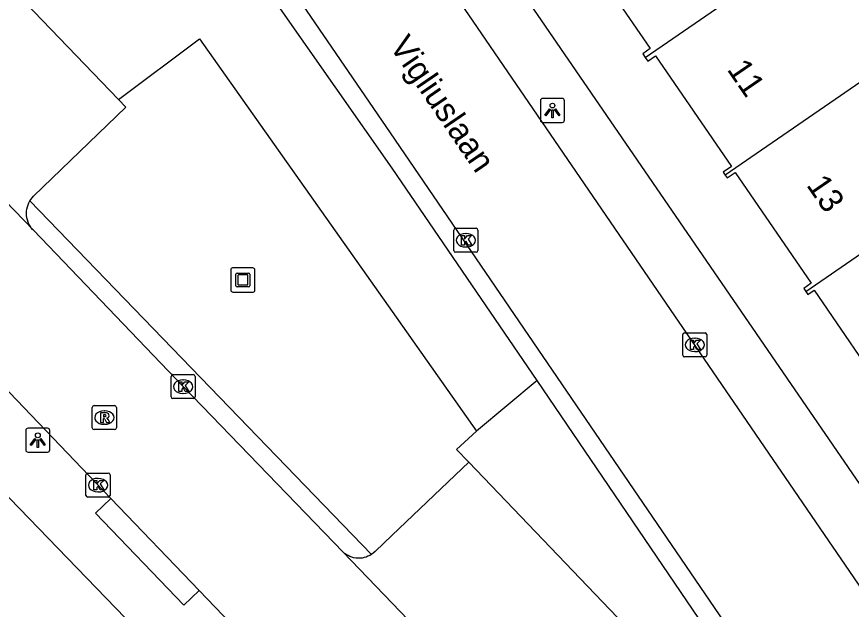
# Model space of a CAD drawing. Extents: x 157466 to 158888, y 383063 to 384677.
# Drawn here: x 158484.41 to 158519.08, y 383866 to 383890.62 of the extents above; entities that cross this region are included whole.
import ezdxf

# ---------------------------------------------------------------- set-up
doc = ezdxf.new("R2010")
doc.units = 0
for name, color, linetype in [('IMGEO_Groenvoorziening', 7, 'Continuous'), ('IMGEO_Kolk', 7, 'Continuous'), ('IMGEO_Kunstobject', 7, 'Continuous'), ('IMGEO_Lichtpunt', 7, 'Continuous'), ('IMGEO_Openbare_ruimte_label', 7, 'Continuous'), ('IMGEO_Pand', 7, 'Continuous'), ('IMGEO_Pand_nummerreeks', 7, 'Continuous'), ('IMGEO_Parkeervlak_open', 7, 'Continuous'), ('IMGEO_Rijbaan_lokaal_open', 7, 'Continuous'), ('IMGEO_Rioolput', 7, 'Continuous'), ('IMGEO_Voetpad_open', 7, 'Continuous')]:
    doc.layers.add(name, color=color, linetype=linetype)

msp = doc.modelspace()

# ---------------------------------------------------------------- linework, layer by layer
at = {"layer": 'IMGEO_Groenvoorziening'}
for points in [[(158488.641, 383887.177), (158492.002, 383889.708), (158500, 383878.372), (158503.509, 383873.399)], [(158506.033, 383875.505), (158503.509, 383873.399)], [(158503.509, 383873.399), (158502.681, 383872.632), (158503.184, 383872.104)]]:
    msp.add_lwpolyline(points, dxfattribs=at)
at = {"layer": 'IMGEO_Kolk'}
for p, q in [((158502.565, 383880.906), (158502.565, 383881.758)), ((158502.64, 383881.832), (158503.492, 383881.832)), ((158503.053, 383881.612), (158503.078, 383881.612)), ((158503.566, 383881.758), (158503.566, 383880.906)), ((158503.076, 383881.052), (158503.051, 383881.052)), ((158503.492, 383880.832), (158502.64, 383880.832)), ((158512.075, 383876.56), (158512.075, 383877.412)), ((158512.15, 383877.486), (158513.002, 383877.486)), ((158513.076, 383877.412), (158513.076, 383876.56)), ((158512.563, 383877.266), (158512.588, 383877.266)), ((158512.586, 383876.706), (158512.561, 383876.706)), ((158513.002, 383876.486), (158512.15, 383876.486)), ((158490.82, 383874.824), (158490.82, 383875.676)), ((158490.895, 383875.75), (158491.747, 383875.75)), ((158491.821, 383875.676), (158491.821, 383874.824)), ((158491.308, 383875.53), (158491.333, 383875.53)), ((158491.331, 383874.97), (158491.306, 383874.97)), ((158491.747, 383874.75), (158490.895, 383874.75)), ((158487.288, 383870.729), (158487.288, 383871.581)), ((158487.363, 383871.655), (158488.215, 383871.655)), ((158488.289, 383871.581), (158488.289, 383870.729)), ((158487.776, 383871.435), (158487.801, 383871.435)), ((158487.799, 383870.875), (158487.774, 383870.875)), ((158488.215, 383870.655), (158487.363, 383870.655))]:
    msp.add_line(p, q, dxfattribs=at)
for points in [[(158502.565, 383880.906), (158502.565, 383881.758)], [(158502.64, 383881.832), (158503.492, 383881.832)], [(158503.566, 383881.758), (158503.566, 383880.906)], [(158502.886, 383881.532), (158503.009, 383881.532), (158503.009, 383881.381), (158503.139, 383881.532), (158503.303, 383881.532), (158503.157, 383881.381), (158503.31, 383881.132), (158503.158, 383881.132), (158503.073, 383881.296), (158503.009, 383881.229), (158503.009, 383881.132), (158502.886, 383881.132), (158502.886, 383881.532)], [(158503.492, 383880.832), (158502.64, 383880.832)], [(158512.075, 383876.56), (158512.075, 383877.412)], [(158512.15, 383877.486), (158513.002, 383877.486)], [(158513.076, 383877.412), (158513.076, 383876.56)], [(158512.396, 383877.186), (158512.519, 383877.186), (158512.519, 383877.035), (158512.649, 383877.186), (158512.813, 383877.186), (158512.667, 383877.035), (158512.82, 383876.786), (158512.668, 383876.786), (158512.583, 383876.95), (158512.519, 383876.883), (158512.519, 383876.786), (158512.396, 383876.786), (158512.396, 383877.186)], [(158513.002, 383876.486), (158512.15, 383876.486)], [(158490.82, 383874.824), (158490.82, 383875.676)], [(158490.895, 383875.75), (158491.747, 383875.75)], [(158491.821, 383875.676), (158491.821, 383874.824)], [(158491.141, 383875.45), (158491.264, 383875.45), (158491.264, 383875.299), (158491.394, 383875.45), (158491.558, 383875.45), (158491.412, 383875.299), (158491.565, 383875.05), (158491.413, 383875.05), (158491.328, 383875.214), (158491.264, 383875.147), (158491.264, 383875.05), (158491.141, 383875.05), (158491.141, 383875.45)], [(158491.747, 383874.75), (158490.895, 383874.75)], [(158487.288, 383870.729), (158487.288, 383871.581)], [(158487.363, 383871.655), (158488.215, 383871.655)], [(158488.289, 383871.581), (158488.289, 383870.729)], [(158487.609, 383871.355), (158487.732, 383871.355), (158487.732, 383871.204), (158487.862, 383871.355), (158488.026, 383871.355), (158487.88, 383871.204), (158488.033, 383870.955), (158487.881, 383870.955), (158487.796, 383871.119), (158487.732, 383871.052), (158487.732, 383870.955), (158487.609, 383870.955), (158487.609, 383871.355)], [(158488.215, 383870.655), (158487.363, 383870.655)]]:
    msp.add_lwpolyline(points, dxfattribs=at)
for centre, start, end in [((158502.642, 383881.756), 91.552, 178.448), ((158502.642, 383881.756), 91.552, 178.448), ((158503.49, 383881.756), 1.552, 88.448), ((158503.49, 383881.756), 1.552, 88.448), ((158502.642, 383880.908), 181.552, 268.448), ((158502.642, 383880.908), 181.552, 268.448), ((158503.49, 383880.908), 271.552, 358.448), ((158503.49, 383880.908), 271.552, 358.448), ((158512.152, 383877.41), 91.552, 178.448), ((158512.152, 383877.41), 91.552, 178.448), ((158513, 383877.41), 1.552, 88.448), ((158513, 383877.41), 1.552, 88.448), ((158512.152, 383876.562), 181.552, 268.448), ((158512.152, 383876.562), 181.552, 268.448), ((158513, 383876.562), 271.552, 358.448), ((158513, 383876.562), 271.552, 358.448), ((158490.897, 383875.674), 91.552, 178.448), ((158490.897, 383875.674), 91.552, 178.448), ((158491.745, 383875.674), 1.552, 88.448), ((158491.745, 383875.674), 1.552, 88.448), ((158490.897, 383874.826), 181.552, 268.448), ((158490.897, 383874.826), 181.552, 268.448), ((158491.745, 383874.826), 271.552, 358.448), ((158491.745, 383874.826), 271.552, 358.448), ((158487.365, 383871.579), 91.552, 178.448), ((158487.365, 383871.579), 91.552, 178.448), ((158488.213, 383871.579), 1.552, 88.448), ((158488.213, 383871.579), 1.552, 88.448), ((158487.365, 383870.731), 181.552, 268.448), ((158487.365, 383870.731), 181.552, 268.448), ((158488.213, 383870.731), 271.552, 358.448), ((158488.213, 383870.731), 271.552, 358.448)]:
    msp.add_arc(centre, 0.0765, start, end, dxfattribs=at)
for centre, major_axis, ratio, start_param, end_param in [((158503.052, 383881.332), (-0.387, 0.002), 0.722429, 4.712389, 7.853982), ((158503.077, 383881.332), (-0.39, 0.002), 0.717154, 1.570796, 4.712389), ((158512.562, 383876.986), (-0.387, 0.002), 0.722429, 4.712389, 7.853982), ((158512.587, 383876.986), (-0.39, 0.002), 0.717154, 1.570796, 4.712389), ((158491.307, 383875.25), (-0.387, 0.002), 0.722429, 4.712389, 7.853982), ((158491.332, 383875.25), (-0.39, 0.002), 0.717154, 1.570796, 4.712389), ((158487.775, 383871.155), (-0.387, 0.002), 0.722429, 4.712389, 7.853982), ((158487.8, 383871.155), (-0.39, 0.002), 0.717154, 1.570796, 4.712389)]:
    msp.add_ellipse(centre, major_axis=major_axis, ratio=ratio, start_param=start_param, end_param=end_param, dxfattribs=at)
at = {"layer": 'IMGEO_Kunstobject'}
for p, q in [((158494.22, 383880.181), (158493.379, 383880.181)), ((158494.22, 383880.181), (158493.379, 383880.181)), ((158493.304, 383880.097), (158493.304, 383879.256)), ((158493.304, 383880.097), (158493.304, 383879.256)), ((158493.518, 383879.445), (158493.518, 383879.919)), ((158493.568, 383879.969), (158494.042, 383879.969)), ((158493.598, 383879.869), (158493.598, 383879.495)), ((158493.992, 383879.889), (158493.618, 383879.889)), ((158494.012, 383879.495), (158494.012, 383879.869)), ((158494.092, 383879.919), (158494.092, 383879.445)), ((158494.304, 383879.265), (158494.304, 383880.106)), ((158494.304, 383879.265), (158494.304, 383880.106)), ((158493.618, 383879.475), (158493.992, 383879.475)), ((158493.388, 383879.181), (158494.229, 383879.181)), ((158493.388, 383879.181), (158494.229, 383879.181)), ((158494.042, 383879.395), (158493.568, 383879.395))]:
    msp.add_line(p, q, dxfattribs=at)
for centre, radius, start, end in [((158493.382, 383880.103), 0.0779, 92.4484, 184.2845), ((158493.382, 383880.103), 0.0779, 92.4484, 184.2845), ((158494.226, 383880.103), 0.0779, 2.4484, 94.2845), ((158494.226, 383880.103), 0.0779, 2.4484, 94.2845), ((158493.568, 383879.919), 0.05, 90, 180), ((158493.618, 383879.869), 0.02, 90, 180), ((158493.992, 383879.869), 0.02, 360, 90), ((158494.042, 383879.919), 0.05, 360, 90), ((158493.618, 383879.495), 0.02, 180, 270), ((158493.992, 383879.495), 0.02, 270, 0), ((158493.382, 383879.259), 0.0779, 182.4484, 274.2845), ((158493.382, 383879.259), 0.0779, 182.4484, 274.2845), ((158493.568, 383879.445), 0.05, 180, 270), ((158494.042, 383879.445), 0.05, 270, 0), ((158494.226, 383879.259), 0.0779, 272.4484, 4.2845), ((158494.226, 383879.259), 0.0779, 272.4484, 4.2845)]:
    msp.add_arc(centre, radius, start, end, dxfattribs=at)
at = {"layer": 'IMGEO_Lichtpunt'}
for p, q in [((158506.165, 383887.131), (158506.165, 383886.324)), ((158506.165, 383887.131), (158506.165, 383886.324)), ((158507.067, 383887.226), (158506.259, 383887.226)), ((158507.067, 383887.226), (158506.259, 383887.226)), ((158507.161, 383886.324), (158507.161, 383887.131)), ((158507.161, 383886.324), (158507.161, 383887.131)), ((158506.259, 383886.23), (158507.067, 383886.23)), ((158506.259, 383886.23), (158507.067, 383886.23)), ((158484.788, 383873.428), (158484.788, 383872.621)), ((158484.788, 383873.428), (158484.788, 383872.621)), ((158485.69, 383873.523), (158484.882, 383873.523)), ((158485.69, 383873.523), (158484.882, 383873.523)), ((158485.784, 383872.621), (158485.784, 383873.428)), ((158485.784, 383872.621), (158485.784, 383873.428)), ((158484.882, 383872.527), (158485.69, 383872.527)), ((158484.882, 383872.527), (158485.69, 383872.527))]:
    msp.add_line(p, q, dxfattribs=at)
for points in [[(158506.539, 383886.795), (158506.578, 383886.767), (158506.39, 383886.505), (158506.352, 383886.532), (158506.539, 383886.795)], [(158506.751, 383886.767), (158506.789, 383886.794), (158506.976, 383886.532), (158506.937, 383886.504), (158506.751, 383886.767)], [(158506.641, 383886.747), (158506.688, 383886.747), (158506.688, 383886.425), (158506.641, 383886.425), (158506.641, 383886.747)], [(158485.162, 383873.092), (158485.201, 383873.064), (158485.013, 383872.802), (158484.975, 383872.829), (158485.162, 383873.092)], [(158485.264, 383873.044), (158485.311, 383873.044), (158485.311, 383872.722), (158485.264, 383872.722), (158485.264, 383873.044)], [(158485.374, 383873.064), (158485.412, 383873.091), (158485.599, 383872.829), (158485.56, 383872.801), (158485.374, 383873.064)]]:
    msp.add_lwpolyline(points, dxfattribs=at)
for centre in [(158506.664, 383886.929), (158485.287, 383873.226)]:
    msp.add_circle(centre, 0.0994, dxfattribs=at)
for centre, start, end in [((158506.259, 383887.131), 90, 180), ((158506.259, 383887.131), 90, 180), ((158507.067, 383887.131), 0, 90), ((158507.067, 383887.131), 0, 90), ((158506.259, 383886.324), 180, 270), ((158506.259, 383886.324), 180, 270), ((158507.067, 383886.324), 270, 0), ((158507.067, 383886.324), 270, 360), ((158484.882, 383873.428), 90, 180), ((158484.882, 383873.428), 90, 180), ((158485.69, 383873.428), 0, 90), ((158485.69, 383873.428), 0, 90), ((158484.882, 383872.621), 180, 270), ((158484.882, 383872.621), 180, 270), ((158485.69, 383872.621), 270, 0), ((158485.69, 383872.621), 270, 360)]:
    msp.add_arc(centre, 0.0946, start, end, dxfattribs=at)
at = {"layer": 'IMGEO_Pand'}
for points in [[(158510.521, 383888.933), (158518.296, 383894.281)], [(158507.199, 383893.782), (158507.289, 383893.651), (158507.595, 383893.861), (158510.728, 383889.3), (158510.416, 383889.086), (158510.521, 383888.933)], [(158521.644, 383889.407), (158513.844, 383884.042)], [(158510.521, 383888.933), (158510.626, 383888.779), (158510.943, 383888.997), (158514.103, 383884.397), (158513.761, 383884.162), (158513.844, 383884.042)], [(158517.187, 383879.199), (158524.976, 383884.558)], [(158513.844, 383884.042), (158513.927, 383883.922), (158514.254, 383884.146), (158517.417, 383879.543), (158517.1, 383879.325), (158517.187, 383879.199)], [(158517.187, 383879.199), (158517.273, 383879.073), (158517.533, 383879.252), (158520.684, 383874.665), (158520.431, 383874.491), (158520.526, 383874.353)]]:
    msp.add_lwpolyline(points, dxfattribs=at)
at = {"layer": 'IMGEO_Parkeervlak_open'}
for points in [[(158483.715, 383892.309), (158488.641, 383887.177)], [(158484.958, 383882.968), (158485.111, 383883.168), (158488.94, 383886.865), (158488.641, 383887.177)], [(158503.184, 383872.104), (158500, 383869.072), (158499.295, 383868.401), (158499.144, 383868.277)], [(158503.184, 383872.104), (158511.827, 383863.075), (158508.016, 383859.433), (158507.812, 383859.198)]]:
    msp.add_lwpolyline(points, dxfattribs=at)
at = {"layer": 'IMGEO_Rijbaan_lokaal_open'}
for points in [[(158445.091, 383915.53), (158482.296, 383876.893), (158488.326, 383870.597)], [(158521.506, 383863.929), (158500, 383895.371), (158492.785, 383905.92), (158492.373, 383906.304), (158491.928, 383906.649), (158491.454, 383906.953), (158490.955, 383907.214), (158490.434, 383907.429), (158489.897, 383907.597), (158489.785, 383907.625), (158489.333, 383907.71), (158488.875, 383907.753), (158488.415, 383907.756), (158487.957, 383907.718), (158487.504, 383907.638), (158487.06, 383907.519), (158486.628, 383907.361), (158486.212, 383907.164), (158486.014, 383907.054), (158485.625, 383906.794)], [(158491.404, 383898.253), (158499.921, 383885.793), (158516.956, 383860.832)], [(158485.103, 383881.745), (158479.591, 383887.439), (158478.519, 383888.613)], [(158497.964, 383868.373), (158491.321, 383875.249), (158485.103, 383881.745)], [(158488.326, 383870.597), (158491.983, 383866.778)], [(158507.92, 383857.992), (158500, 383866.25), (158497.964, 383868.373)], [(158491.983, 383866.778), (158494.962, 383863.668), (158500, 383858.484), (158504.908, 383853.274), (158509.75, 383848.24)]]:
    msp.add_lwpolyline(points, dxfattribs=at)
at = {"layer": 'IMGEO_Rioolput'}
for p, q in [((158487.55, 383873.537), (158487.55, 383874.389)), ((158487.625, 383874.463), (158488.477, 383874.463)), ((158488.551, 383874.389), (158488.551, 383873.537)), ((158488.038, 383874.243), (158488.063, 383874.243)), ((158488.061, 383873.683), (158488.036, 383873.683)), ((158488.477, 383873.463), (158487.625, 383873.463))]:
    msp.add_line(p, q, dxfattribs=at)
for points in [[(158487.55, 383873.537), (158487.55, 383874.389)], [(158487.625, 383874.463), (158488.477, 383874.463)], [(158488.551, 383874.389), (158488.551, 383873.537)], [(158488.139, 383874.161), (158487.887, 383874.163), (158487.887, 383873.763)], [(158487.887, 383873.763), (158488.011, 383873.763), (158488.011, 383873.925), (158488.022, 383873.925)], [(158488.065, 383874.082), (158488.011, 383874.082), (158488.011, 383874.001)], [(158488.011, 383874.001), (158488.063, 383874.001)], [(158488.069, 383873.896), (158488.14, 383873.763), (158488.28, 383873.763), (158488.215, 383873.889)], [(158488.477, 383873.463), (158487.625, 383873.463)]]:
    msp.add_lwpolyline(points, dxfattribs=at)
for centre, radius, start, end in [((158487.627, 383874.387), 0.0765, 91.552, 178.448), ((158487.627, 383874.387), 0.0765, 91.552, 178.448), ((158488.475, 383874.387), 0.0765, 1.552, 88.448), ((158488.475, 383874.387), 0.0765, 1.552, 88.448), ((158488.021, 383873.872), 0.0533, 26.0293, 88.6989), ((158488.047, 383874.19), 0.19, 274.7715, 282.9687), ((158488.071, 383873.986), 0.0964, 77.0061, 93.1865), ((158488.085, 383874.043), 0.0378, 276.6634, 79.6772), ((158488.138, 383874.051), 0.109, 350.3612, 89.416), ((158488.136, 383874.051), 0.112, 277.5842, 350.9817), ((158488.12, 383873.836), 0.108, 29.5134, 73.7905), ((158487.627, 383873.539), 0.0765, 181.552, 268.448), ((158487.627, 383873.539), 0.0765, 181.552, 268.448), ((158488.475, 383873.539), 0.0765, 271.552, 358.448), ((158488.475, 383873.539), 0.0765, 271.552, 358.448)]:
    msp.add_arc(centre, radius, start, end, dxfattribs=at)
for centre, major_axis, ratio, start_param, end_param in [((158488.037, 383873.963), (-0.387, 0.002), 0.722429, 4.712389, 7.853982), ((158488.062, 383873.963), (-0.39, 0.002), 0.717154, 1.570796, 4.712389)]:
    msp.add_ellipse(centre, major_axis=major_axis, ratio=ratio, start_param=start_param, end_param=end_param, dxfattribs=at)
at = {"layer": 'IMGEO_Voetpad_open'}
for points in [[(158500.951, 383851.176), (158500, 383852.558), (158496.134, 383858.175), (158459.68, 383895.913), (158453.718, 383902.033), (158446.077, 383910.1), (158442.573, 383913.66)], [(158522.139, 383867.243), (158500, 383899.529), (158490.625, 383913.201), (158478.891, 383905.287)], [(158506.033, 383875.505), (158500, 383884.331), (158490.531, 383897.866)], [(158485.103, 383881.745), (158485.072, 383881.778), (158485.015, 383881.85), (158484.965, 383881.925), (158484.921, 383882.005), (158484.885, 383882.089), (158484.856, 383882.176), (158484.835, 383882.264), (158484.823, 383882.355), (158484.818, 383882.446), (158484.821, 383882.537), (158484.833, 383882.627), (158484.853, 383882.716), (158484.88, 383882.803), (158484.915, 383882.887), (158484.958, 383882.968)], [(158499.144, 383868.277), (158484.958, 383882.968)], [(158514.978, 383862.325), (158506.033, 383875.505)], [(158491.983, 383866.778), (158491.347, 383866.169), (158487.69, 383869.988), (158488.326, 383870.597)], [(158499.144, 383868.277), (158499.079, 383868.238), (158499.002, 383868.199), (158498.922, 383868.168), (158498.84, 383868.145), (158498.756, 383868.128), (158498.671, 383868.119), (158498.585, 383868.118), (158498.5, 383868.125), (158498.415, 383868.139), (158498.332, 383868.161), (158498.251, 383868.189), (158498.174, 383868.226), (158498.099, 383868.268), (158498.029, 383868.318), (158497.964, 383868.373)]]:
    msp.add_lwpolyline(points, dxfattribs=at)

# ---------------------------------------------------------------- texts
at = {"layer": 'IMGEO_Openbare_ruimte_label'}
msp.add_text('Vigliuslaan', height=1, rotation=304.3579, dxfattribs=at).set_placement((158499.867, 383889.402))
at = {"layer": 'IMGEO_Pand_nummerreeks'}
for s, p in [('11', (158513.889, 383888.43)), ('13', (158517.188, 383883.623))]:
    msp.add_text(s, height=1, rotation=304.4597, dxfattribs=at).set_placement(p)

doc.saveas('drawing.dxf')
